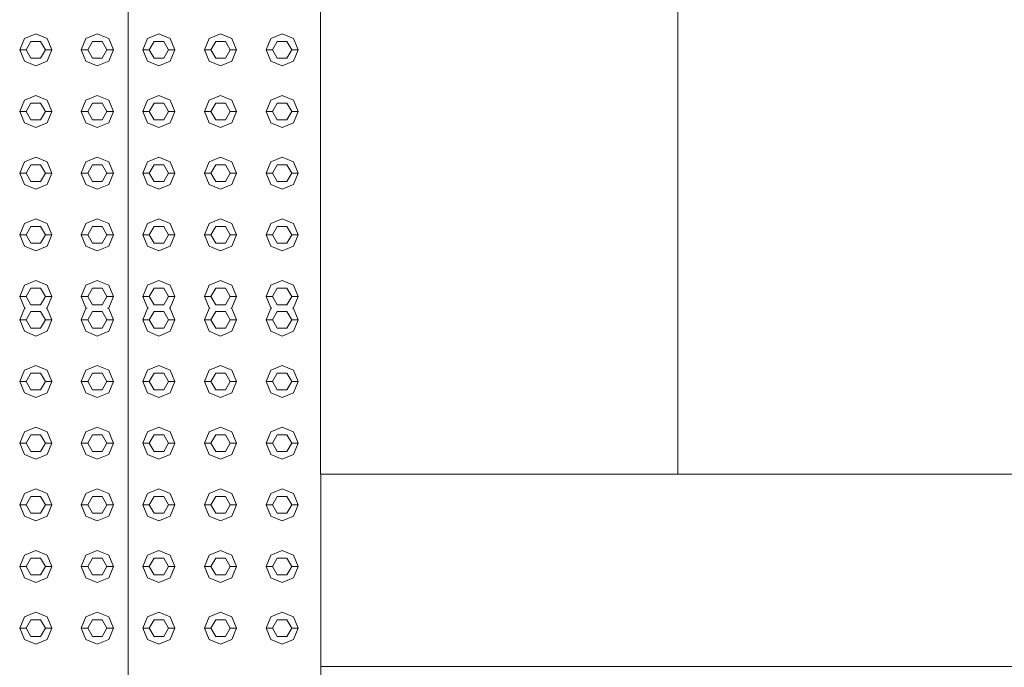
# Model space of a CAD drawing. Header units: millimetres. Extents: x 2 to 902, y -447 to 199.
# Tile 1010 of 1056: x 77.61 to 79.15, y 149.32 to 150.33. Entities that reach past the tile are written whole.
import ezdxf

# ---------------------------------------------------------------- set-up
doc = ezdxf.new("R2010")
doc.units = ezdxf.units.MM
doc.header["$MEASUREMENT"] = 0
for name, color, linetype, lineweight in [('IFC-Elemento construtivo genérico-Contorno', 253, 'Continuous', 5), ('IFC-Escada-Contorno', 32, 'Continuous', 5), ('IFC-Parede padrão-Contorno', 44, 'Continuous', 5), ('IFC-Viga-Contorno', 66, 'Continuous', 5)]:
    doc.layers.add(name, color=color, linetype=linetype, lineweight=lineweight)

msp = doc.modelspace()

# ---------------------------------------------------------------- linework, layer by layer
at = {"layer": 'IFC-Elemento construtivo genérico-Contorno', "color": 7, "lineweight": 5}
for p, q in [((77.6148, 150.2851), (77.6221, 150.3028)), ((77.6221, 150.3028), (77.6398, 150.3101)), ((77.6398, 150.3101), (77.6575, 150.3028)), ((77.6575, 150.3028), (77.6648, 150.2851)), ((77.7108, 150.2851), (77.7181, 150.3028)), ((77.7181, 150.3028), (77.7358, 150.3101)), ((77.7358, 150.3101), (77.7535, 150.3028)), ((77.7535, 150.3028), (77.7608, 150.2851)), ((77.8068, 150.2851), (77.8141, 150.3028)), ((77.8141, 150.3028), (77.8318, 150.3101)), ((77.8318, 150.3101), (77.8495, 150.3028)), ((77.8495, 150.3028), (77.8568, 150.2851)), ((77.9028, 150.2851), (77.9101, 150.3028)), ((77.9101, 150.3028), (77.9278, 150.3101)), ((77.9278, 150.3101), (77.9455, 150.3028)), ((77.9455, 150.3028), (77.9528, 150.2851)), ((77.9988, 150.2851), (78.0061, 150.3028)), ((78.0061, 150.3028), (78.0238, 150.3101)), ((78.0238, 150.3101), (78.0415, 150.3028)), ((78.0415, 150.3028), (78.0488, 150.2851)), ((77.6248, 150.2851), (77.6323, 150.2981)), ((77.6323, 150.2981), (77.6473, 150.2981)), ((77.6473, 150.2981), (77.6548, 150.2851)), ((77.7208, 150.2851), (77.7283, 150.2981)), ((77.7283, 150.2981), (77.7433, 150.2981)), ((77.7433, 150.2981), (77.7508, 150.2851)), ((77.8168, 150.2851), (77.8243, 150.2981)), ((77.8243, 150.2981), (77.8393, 150.2981)), ((77.8393, 150.2981), (77.8468, 150.2851)), ((77.9128, 150.2851), (77.9203, 150.2981)), ((77.9203, 150.2981), (77.9353, 150.2981)), ((77.9353, 150.2981), (77.9428, 150.2851)), ((78.0088, 150.2851), (78.0163, 150.2981)), ((78.0163, 150.2981), (78.0313, 150.2981)), ((78.0313, 150.2981), (78.0388, 150.2851)), ((77.6148, 150.2851), (77.6248, 150.2851)), ((77.6148, 150.2851), (77.6221, 150.2674)), ((77.6248, 150.2851), (77.6323, 150.2721)), ((77.6323, 150.2721), (77.6473, 150.2721)), ((77.6473, 150.2721), (77.6548, 150.2851)), ((77.6548, 150.2851), (77.6648, 150.2851)), ((77.6575, 150.2674), (77.6648, 150.2851)), ((77.7108, 150.2851), (77.7208, 150.2851)), ((77.7108, 150.2851), (77.7181, 150.2674)), ((77.7208, 150.2851), (77.7283, 150.2721)), ((77.7283, 150.2721), (77.7433, 150.2721)), ((77.7433, 150.2721), (77.7508, 150.2851)), ((77.7508, 150.2851), (77.7608, 150.2851)), ((77.7535, 150.2674), (77.7608, 150.2851)), ((77.8068, 150.2851), (77.8168, 150.2851)), ((77.8068, 150.2851), (77.8141, 150.2674)), ((77.8168, 150.2851), (77.8243, 150.2721)), ((77.8243, 150.2721), (77.8393, 150.2721)), ((77.8393, 150.2721), (77.8468, 150.2851)), ((77.8468, 150.2851), (77.8568, 150.2851)), ((77.8495, 150.2674), (77.8568, 150.2851)), ((77.9028, 150.2851), (77.9128, 150.2851)), ((77.9028, 150.2851), (77.9101, 150.2674)), ((77.9128, 150.2851), (77.9203, 150.2721)), ((77.9203, 150.2721), (77.9353, 150.2721)), ((77.9353, 150.2721), (77.9428, 150.2851)), ((77.9428, 150.2851), (77.9528, 150.2851)), ((77.9455, 150.2674), (77.9528, 150.2851)), ((77.9988, 150.2851), (78.0088, 150.2851)), ((77.9988, 150.2851), (78.0061, 150.2674)), ((78.0088, 150.2851), (78.0163, 150.2721)), ((78.0163, 150.2721), (78.0313, 150.2721)), ((78.0313, 150.2721), (78.0388, 150.2851)), ((78.0388, 150.2851), (78.0488, 150.2851)), ((78.0415, 150.2674), (78.0488, 150.2851)), ((77.6221, 150.2674), (77.6398, 150.2601)), ((77.6398, 150.2601), (77.6575, 150.2674)), ((77.7181, 150.2674), (77.7358, 150.2601)), ((77.7358, 150.2601), (77.7535, 150.2674)), ((77.8141, 150.2674), (77.8318, 150.2601)), ((77.8318, 150.2601), (77.8495, 150.2674)), ((77.9101, 150.2674), (77.9278, 150.2601)), ((77.9278, 150.2601), (77.9455, 150.2674)), ((78.0061, 150.2674), (78.0238, 150.2601)), ((78.0238, 150.2601), (78.0415, 150.2674)), ((77.6221, 150.2068), (77.6398, 150.2141)), ((77.6398, 150.2141), (77.6575, 150.2068)), ((77.7181, 150.2068), (77.7358, 150.2141)), ((77.7358, 150.2141), (77.7535, 150.2068)), ((77.8141, 150.2068), (77.8318, 150.2141)), ((77.8318, 150.2141), (77.8495, 150.2068)), ((77.9101, 150.2068), (77.9278, 150.2141)), ((77.9278, 150.2141), (77.9455, 150.2068)), ((78.0061, 150.2068), (78.0238, 150.2141)), ((78.0238, 150.2141), (78.0415, 150.2068)), ((77.6148, 150.1891), (77.6221, 150.2068)), ((77.6248, 150.1891), (77.6323, 150.2021)), ((77.6323, 150.2021), (77.6473, 150.2021)), ((77.6473, 150.2021), (77.6548, 150.1891)), ((77.6575, 150.2068), (77.6648, 150.1891)), ((77.7108, 150.1891), (77.7181, 150.2068)), ((77.7208, 150.1891), (77.7283, 150.2021)), ((77.7283, 150.2021), (77.7433, 150.2021)), ((77.7433, 150.2021), (77.7508, 150.1891)), ((77.7535, 150.2068), (77.7608, 150.1891)), ((77.8068, 150.1891), (77.8141, 150.2068)), ((77.8168, 150.1891), (77.8243, 150.2021)), ((77.8243, 150.2021), (77.8393, 150.2021)), ((77.8393, 150.2021), (77.8468, 150.1891)), ((77.8495, 150.2068), (77.8568, 150.1891)), ((77.9028, 150.1891), (77.9101, 150.2068)), ((77.9128, 150.1891), (77.9203, 150.2021)), ((77.9203, 150.2021), (77.9353, 150.2021)), ((77.9353, 150.2021), (77.9428, 150.1891)), ((77.9455, 150.2068), (77.9528, 150.1891)), ((77.9988, 150.1891), (78.0061, 150.2068)), ((78.0088, 150.1891), (78.0163, 150.2021)), ((78.0163, 150.2021), (78.0313, 150.2021)), ((78.0313, 150.2021), (78.0388, 150.1891)), ((78.0415, 150.2068), (78.0488, 150.1891)), ((77.6148, 150.1891), (77.6248, 150.1891)), ((77.6148, 150.1891), (77.6221, 150.1714)), ((77.6248, 150.1891), (77.6323, 150.1761)), ((77.6473, 150.1761), (77.6548, 150.1891)), ((77.6548, 150.1891), (77.6648, 150.1891)), ((77.6575, 150.1714), (77.6648, 150.1891)), ((77.7108, 150.1891), (77.7208, 150.1891)), ((77.7108, 150.1891), (77.7181, 150.1714)), ((77.7208, 150.1891), (77.7283, 150.1761)), ((77.7433, 150.1761), (77.7508, 150.1891)), ((77.7508, 150.1891), (77.7608, 150.1891)), ((77.7535, 150.1714), (77.7608, 150.1891)), ((77.8068, 150.1891), (77.8168, 150.1891)), ((77.8068, 150.1891), (77.8141, 150.1714)), ((77.8168, 150.1891), (77.8243, 150.1761)), ((77.8393, 150.1761), (77.8468, 150.1891)), ((77.8468, 150.1891), (77.8568, 150.1891)), ((77.8495, 150.1714), (77.8568, 150.1891)), ((77.9028, 150.1891), (77.9128, 150.1891)), ((77.9028, 150.1891), (77.9101, 150.1714)), ((77.9128, 150.1891), (77.9203, 150.1761)), ((77.9353, 150.1761), (77.9428, 150.1891)), ((77.9428, 150.1891), (77.9528, 150.1891)), ((77.9455, 150.1714), (77.9528, 150.1891)), ((77.9988, 150.1891), (78.0088, 150.1891)), ((77.9988, 150.1891), (78.0061, 150.1714)), ((78.0088, 150.1891), (78.0163, 150.1761)), ((78.0313, 150.1761), (78.0388, 150.1891)), ((78.0388, 150.1891), (78.0488, 150.1891)), ((78.0415, 150.1714), (78.0488, 150.1891)), ((77.6221, 150.1714), (77.6398, 150.1641)), ((77.6323, 150.1761), (77.6473, 150.1761)), ((77.6398, 150.1641), (77.6575, 150.1714)), ((77.7181, 150.1714), (77.7358, 150.1641)), ((77.7283, 150.1761), (77.7433, 150.1761)), ((77.7358, 150.1641), (77.7535, 150.1714)), ((77.8141, 150.1714), (77.8318, 150.1641)), ((77.8243, 150.1761), (77.8393, 150.1761)), ((77.8318, 150.1641), (77.8495, 150.1714)), ((77.9101, 150.1714), (77.9278, 150.1641)), ((77.9203, 150.1761), (77.9353, 150.1761)), ((77.9278, 150.1641), (77.9455, 150.1714)), ((78.0061, 150.1714), (78.0238, 150.1641)), ((78.0163, 150.1761), (78.0313, 150.1761)), ((78.0238, 150.1641), (78.0415, 150.1714)), ((77.6221, 150.1108), (77.6398, 150.1181)), ((77.6398, 150.1181), (77.6575, 150.1108)), ((77.7181, 150.1108), (77.7358, 150.1181)), ((77.7358, 150.1181), (77.7535, 150.1108)), ((77.8141, 150.1108), (77.8318, 150.1181)), ((77.8318, 150.1181), (77.8495, 150.1108)), ((77.9101, 150.1108), (77.9278, 150.1181)), ((77.9278, 150.1181), (77.9455, 150.1108)), ((78.0061, 150.1108), (78.0238, 150.1181)), ((78.0238, 150.1181), (78.0415, 150.1108)), ((77.6148, 150.0931), (77.6221, 150.1108)), ((77.6248, 150.0931), (77.6323, 150.1061)), ((77.6323, 150.1061), (77.6473, 150.1061)), ((77.6473, 150.1061), (77.6548, 150.0931)), ((77.6575, 150.1108), (77.6648, 150.0931)), ((77.7108, 150.0931), (77.7181, 150.1108)), ((77.7208, 150.0931), (77.7283, 150.1061)), ((77.7283, 150.1061), (77.7433, 150.1061)), ((77.7433, 150.1061), (77.7508, 150.0931)), ((77.7535, 150.1108), (77.7608, 150.0931)), ((77.8068, 150.0931), (77.8141, 150.1108)), ((77.8168, 150.0931), (77.8243, 150.1061)), ((77.8243, 150.1061), (77.8393, 150.1061)), ((77.8393, 150.1061), (77.8468, 150.0931)), ((77.8495, 150.1108), (77.8568, 150.0931)), ((77.9028, 150.0931), (77.9101, 150.1108)), ((77.9128, 150.0931), (77.9203, 150.1061)), ((77.9203, 150.1061), (77.9353, 150.1061)), ((77.9353, 150.1061), (77.9428, 150.0931)), ((77.9455, 150.1108), (77.9528, 150.0931)), ((77.9988, 150.0931), (78.0061, 150.1108)), ((78.0088, 150.0931), (78.0163, 150.1061)), ((78.0163, 150.1061), (78.0313, 150.1061)), ((78.0313, 150.1061), (78.0388, 150.0931)), ((78.0415, 150.1108), (78.0488, 150.0931)), ((77.6148, 150.0931), (77.6248, 150.0931)), ((77.6148, 150.0931), (77.6221, 150.0754)), ((77.6248, 150.0931), (77.6323, 150.0801)), ((77.6473, 150.0801), (77.6548, 150.0931)), ((77.6548, 150.0931), (77.6648, 150.0931)), ((77.6575, 150.0754), (77.6648, 150.0931)), ((77.7108, 150.0931), (77.7208, 150.0931)), ((77.7108, 150.0931), (77.7181, 150.0754)), ((77.7208, 150.0931), (77.7283, 150.0801)), ((77.7433, 150.0801), (77.7508, 150.0931)), ((77.7508, 150.0931), (77.7608, 150.0931)), ((77.7535, 150.0754), (77.7608, 150.0931)), ((77.8068, 150.0931), (77.8168, 150.0931)), ((77.8068, 150.0931), (77.8141, 150.0754)), ((77.8168, 150.0931), (77.8243, 150.0801)), ((77.8393, 150.0801), (77.8468, 150.0931)), ((77.8468, 150.0931), (77.8568, 150.0931)), ((77.8495, 150.0754), (77.8568, 150.0931)), ((77.9028, 150.0931), (77.9128, 150.0931)), ((77.9028, 150.0931), (77.9101, 150.0754)), ((77.9128, 150.0931), (77.9203, 150.0801)), ((77.9353, 150.0801), (77.9428, 150.0931)), ((77.9428, 150.0931), (77.9528, 150.0931)), ((77.9455, 150.0754), (77.9528, 150.0931)), ((77.9988, 150.0931), (78.0088, 150.0931)), ((77.9988, 150.0931), (78.0061, 150.0754)), ((78.0088, 150.0931), (78.0163, 150.0801)), ((78.0313, 150.0801), (78.0388, 150.0931)), ((78.0388, 150.0931), (78.0488, 150.0931)), ((78.0415, 150.0754), (78.0488, 150.0931)), ((77.6221, 150.0754), (77.6398, 150.0681)), ((77.6323, 150.0801), (77.6473, 150.0801)), ((77.6398, 150.0681), (77.6575, 150.0754)), ((77.7181, 150.0754), (77.7358, 150.0681)), ((77.7283, 150.0801), (77.7433, 150.0801)), ((77.7358, 150.0681), (77.7535, 150.0754)), ((77.8141, 150.0754), (77.8318, 150.0681)), ((77.8243, 150.0801), (77.8393, 150.0801)), ((77.8318, 150.0681), (77.8495, 150.0754)), ((77.9101, 150.0754), (77.9278, 150.0681)), ((77.9203, 150.0801), (77.9353, 150.0801)), ((77.9278, 150.0681), (77.9455, 150.0754)), ((78.0061, 150.0754), (78.0238, 150.0681)), ((78.0163, 150.0801), (78.0313, 150.0801)), ((78.0238, 150.0681), (78.0415, 150.0754)), ((77.6148, 149.9971), (77.6221, 150.0148)), ((77.6221, 150.0148), (77.6398, 150.0221)), ((77.6248, 149.9971), (77.6323, 150.0101)), ((77.6323, 150.0101), (77.6473, 150.0101)), ((77.6398, 150.0221), (77.6575, 150.0148)), ((77.6473, 150.0101), (77.6548, 149.9971)), ((77.6575, 150.0148), (77.6648, 149.9971)), ((77.7108, 149.9971), (77.7181, 150.0148)), ((77.7181, 150.0148), (77.7358, 150.0221)), ((77.7208, 149.9971), (77.7283, 150.0101)), ((77.7283, 150.0101), (77.7433, 150.0101)), ((77.7358, 150.0221), (77.7535, 150.0148)), ((77.7433, 150.0101), (77.7508, 149.9971)), ((77.7535, 150.0148), (77.7608, 149.9971)), ((77.8068, 149.9971), (77.8141, 150.0148)), ((77.8141, 150.0148), (77.8318, 150.0221)), ((77.8168, 149.9971), (77.8243, 150.0101)), ((77.8243, 150.0101), (77.8393, 150.0101)), ((77.8318, 150.0221), (77.8495, 150.0148)), ((77.8393, 150.0101), (77.8468, 149.9971)), ((77.8495, 150.0148), (77.8568, 149.9971)), ((77.9028, 149.9971), (77.9101, 150.0148)), ((77.9101, 150.0148), (77.9278, 150.0221)), ((77.9128, 149.9971), (77.9203, 150.0101)), ((77.9203, 150.0101), (77.9353, 150.0101)), ((77.9278, 150.0221), (77.9455, 150.0148)), ((77.9353, 150.0101), (77.9428, 149.9971)), ((77.9455, 150.0148), (77.9528, 149.9971)), ((77.9988, 149.9971), (78.0061, 150.0148)), ((78.0061, 150.0148), (78.0238, 150.0221)), ((78.0088, 149.9971), (78.0163, 150.0101)), ((78.0163, 150.0101), (78.0313, 150.0101)), ((78.0238, 150.0221), (78.0415, 150.0148)), ((78.0313, 150.0101), (78.0388, 149.9971)), ((78.0415, 150.0148), (78.0488, 149.9971)), ((77.6148, 149.9971), (77.6248, 149.9971)), ((77.6148, 149.9971), (77.6221, 149.9794)), ((77.6248, 149.9971), (77.6323, 149.9841)), ((77.6473, 149.9841), (77.6548, 149.9971)), ((77.6548, 149.9971), (77.6648, 149.9971)), ((77.6575, 149.9794), (77.6648, 149.9971)), ((77.7108, 149.9971), (77.7208, 149.9971)), ((77.7108, 149.9971), (77.7181, 149.9794)), ((77.7208, 149.9971), (77.7283, 149.9841)), ((77.7433, 149.9841), (77.7508, 149.9971)), ((77.7508, 149.9971), (77.7608, 149.9971)), ((77.7535, 149.9794), (77.7608, 149.9971)), ((77.8068, 149.9971), (77.8168, 149.9971)), ((77.8068, 149.9971), (77.8141, 149.9794)), ((77.8168, 149.9971), (77.8243, 149.9841)), ((77.8393, 149.9841), (77.8468, 149.9971)), ((77.8468, 149.9971), (77.8568, 149.9971)), ((77.8495, 149.9794), (77.8568, 149.9971)), ((77.9028, 149.9971), (77.9128, 149.9971)), ((77.9028, 149.9971), (77.9101, 149.9794)), ((77.9128, 149.9971), (77.9203, 149.9841)), ((77.9353, 149.9841), (77.9428, 149.9971)), ((77.9428, 149.9971), (77.9528, 149.9971)), ((77.9455, 149.9794), (77.9528, 149.9971)), ((77.9988, 149.9971), (78.0088, 149.9971)), ((77.9988, 149.9971), (78.0061, 149.9794)), ((78.0088, 149.9971), (78.0163, 149.9841)), ((78.0313, 149.9841), (78.0388, 149.9971)), ((78.0388, 149.9971), (78.0488, 149.9971)), ((78.0415, 149.9794), (78.0488, 149.9971)), ((77.6221, 149.9794), (77.6398, 149.9721)), ((77.6323, 149.9841), (77.6473, 149.9841)), ((77.6398, 149.9721), (77.6575, 149.9794)), ((77.7181, 149.9794), (77.7358, 149.9721)), ((77.7283, 149.9841), (77.7433, 149.9841)), ((77.7358, 149.9721), (77.7535, 149.9794)), ((77.8141, 149.9794), (77.8318, 149.9721)), ((77.8243, 149.9841), (77.8393, 149.9841)), ((77.8318, 149.9721), (77.8495, 149.9794)), ((77.9101, 149.9794), (77.9278, 149.9721)), ((77.9203, 149.9841), (77.9353, 149.9841)), ((77.9278, 149.9721), (77.9455, 149.9794)), ((78.0061, 149.9794), (78.0238, 149.9721)), ((78.0163, 149.9841), (78.0313, 149.9841)), ((78.0238, 149.9721), (78.0415, 149.9794)), ((77.6148, 149.9011), (77.6221, 149.9188)), ((77.6221, 149.9188), (77.6398, 149.9261)), ((77.6398, 149.9261), (77.6575, 149.9188)), ((77.6575, 149.9188), (77.6648, 149.9011)), ((77.7108, 149.9011), (77.7181, 149.9188)), ((77.7181, 149.9188), (77.7358, 149.9261)), ((77.7358, 149.9261), (77.7535, 149.9188)), ((77.7535, 149.9188), (77.7608, 149.9011)), ((77.8068, 149.9011), (77.8141, 149.9188)), ((77.8141, 149.9188), (77.8318, 149.9261)), ((77.8318, 149.9261), (77.8495, 149.9188)), ((77.8495, 149.9188), (77.8568, 149.9011)), ((77.9028, 149.9011), (77.9101, 149.9188)), ((77.9101, 149.9188), (77.9278, 149.9261)), ((77.9278, 149.9261), (77.9455, 149.9188)), ((77.9455, 149.9188), (77.9528, 149.9011)), ((77.9988, 149.9011), (78.0061, 149.9188)), ((78.0061, 149.9188), (78.0238, 149.9261)), ((78.0238, 149.9261), (78.0415, 149.9188)), ((78.0415, 149.9188), (78.0488, 149.9011)), ((77.6248, 149.9011), (77.6323, 149.9141)), ((77.6323, 149.9141), (77.6473, 149.9141)), ((77.6473, 149.9141), (77.6548, 149.9011)), ((77.7208, 149.9011), (77.7283, 149.9141)), ((77.7283, 149.9141), (77.7433, 149.9141)), ((77.7433, 149.9141), (77.7508, 149.9011)), ((77.8168, 149.9011), (77.8243, 149.9141)), ((77.8243, 149.9141), (77.8393, 149.9141)), ((77.8393, 149.9141), (77.8468, 149.9011)), ((77.9128, 149.9011), (77.9203, 149.9141)), ((77.9203, 149.9141), (77.9353, 149.9141)), ((77.9353, 149.9141), (77.9428, 149.9011)), ((78.0088, 149.9011), (78.0163, 149.9141)), ((78.0163, 149.9141), (78.0313, 149.9141)), ((78.0313, 149.9141), (78.0388, 149.9011)), ((77.6148, 149.9011), (77.6248, 149.9011)), ((77.6148, 149.9011), (77.6221, 149.8834)), ((77.6248, 149.9011), (77.6323, 149.8881)), ((77.6323, 149.8881), (77.6473, 149.8881)), ((77.6473, 149.8881), (77.6548, 149.9011)), ((77.6548, 149.9011), (77.6648, 149.9011)), ((77.6575, 149.8834), (77.6648, 149.9011)), ((77.7108, 149.9011), (77.7208, 149.9011)), ((77.7108, 149.9011), (77.7181, 149.8834)), ((77.7208, 149.9011), (77.7283, 149.8881)), ((77.7283, 149.8881), (77.7433, 149.8881)), ((77.7433, 149.8881), (77.7508, 149.9011)), ((77.7508, 149.9011), (77.7608, 149.9011)), ((77.7535, 149.8834), (77.7608, 149.9011)), ((77.8068, 149.9011), (77.8168, 149.9011)), ((77.8068, 149.9011), (77.8141, 149.8834)), ((77.8168, 149.9011), (77.8243, 149.8881)), ((77.8243, 149.8881), (77.8393, 149.8881)), ((77.8393, 149.8881), (77.8468, 149.9011)), ((77.8468, 149.9011), (77.8568, 149.9011)), ((77.8495, 149.8834), (77.8568, 149.9011)), ((77.9028, 149.9011), (77.9128, 149.9011)), ((77.9028, 149.9011), (77.9101, 149.8834)), ((77.9128, 149.9011), (77.9203, 149.8881)), ((77.9203, 149.8881), (77.9353, 149.8881)), ((77.9353, 149.8881), (77.9428, 149.9011)), ((77.9428, 149.9011), (77.9528, 149.9011)), ((77.9455, 149.8834), (77.9528, 149.9011)), ((77.9988, 149.9011), (78.0088, 149.9011)), ((77.9988, 149.9011), (78.0061, 149.8834)), ((78.0088, 149.9011), (78.0163, 149.8881)), ((78.0163, 149.8881), (78.0313, 149.8881)), ((78.0313, 149.8881), (78.0388, 149.9011)), ((78.0388, 149.9011), (78.0488, 149.9011)), ((78.0415, 149.8834), (78.0488, 149.9011)), ((77.6148, 149.8644), (77.6221, 149.8821)), ((77.6221, 149.8834), (77.6237, 149.8827)), ((77.6221, 149.8821), (77.6237, 149.8827)), ((77.6248, 149.8644), (77.6323, 149.8774)), ((77.6323, 149.8774), (77.6473, 149.8774)), ((77.6473, 149.8774), (77.6548, 149.8644)), ((77.6559, 149.8827), (77.6575, 149.8834)), ((77.6559, 149.8827), (77.6575, 149.8821)), ((77.6575, 149.8821), (77.6648, 149.8644)), ((77.7108, 149.8644), (77.7181, 149.8821)), ((77.7181, 149.8834), (77.7197, 149.8827)), ((77.7181, 149.8821), (77.7197, 149.8827)), ((77.7208, 149.8644), (77.7283, 149.8774)), ((77.7283, 149.8774), (77.7433, 149.8774)), ((77.7433, 149.8774), (77.7508, 149.8644)), ((77.7519, 149.8827), (77.7535, 149.8834)), ((77.7519, 149.8827), (77.7535, 149.8821)), ((77.7535, 149.8821), (77.7608, 149.8644)), ((77.8068, 149.8644), (77.8141, 149.8821)), ((77.8141, 149.8834), (77.8157, 149.8827)), ((77.8141, 149.8821), (77.8157, 149.8827)), ((77.8168, 149.8644), (77.8243, 149.8774)), ((77.8243, 149.8774), (77.8393, 149.8774)), ((77.8393, 149.8774), (77.8468, 149.8644)), ((77.8479, 149.8827), (77.8495, 149.8834)), ((77.8479, 149.8827), (77.8495, 149.8821)), ((77.8495, 149.8821), (77.8568, 149.8644)), ((77.9028, 149.8644), (77.9101, 149.8821)), ((77.9101, 149.8834), (77.9117, 149.8827)), ((77.9101, 149.8821), (77.9117, 149.8827)), ((77.9128, 149.8644), (77.9203, 149.8774)), ((77.9203, 149.8774), (77.9353, 149.8774)), ((77.9353, 149.8774), (77.9428, 149.8644)), ((77.9439, 149.8827), (77.9455, 149.8834)), ((77.9439, 149.8827), (77.9455, 149.8821)), ((77.9455, 149.8821), (77.9528, 149.8644)), ((77.9988, 149.8644), (78.0061, 149.8821)), ((78.0061, 149.8834), (78.0077, 149.8827)), ((78.0061, 149.8821), (78.0077, 149.8827)), ((78.0088, 149.8644), (78.0163, 149.8774)), ((78.0163, 149.8774), (78.0313, 149.8774)), ((78.0313, 149.8774), (78.0388, 149.8644)), ((78.0399, 149.8827), (78.0415, 149.8834)), ((78.0399, 149.8827), (78.0415, 149.8821)), ((78.0415, 149.8821), (78.0488, 149.8644)), ((77.6148, 149.8644), (77.6248, 149.8644)), ((77.6148, 149.8644), (77.6221, 149.8467)), ((77.6248, 149.8644), (77.6323, 149.8514)), ((77.6473, 149.8514), (77.6548, 149.8644)), ((77.6548, 149.8644), (77.6648, 149.8644)), ((77.6575, 149.8467), (77.6648, 149.8644)), ((77.7108, 149.8644), (77.7208, 149.8644)), ((77.7108, 149.8644), (77.7181, 149.8467)), ((77.7208, 149.8644), (77.7283, 149.8514)), ((77.7433, 149.8514), (77.7508, 149.8644)), ((77.7508, 149.8644), (77.7608, 149.8644)), ((77.7535, 149.8467), (77.7608, 149.8644)), ((77.8068, 149.8644), (77.8168, 149.8644)), ((77.8068, 149.8644), (77.8141, 149.8467)), ((77.8168, 149.8644), (77.8243, 149.8514)), ((77.8393, 149.8514), (77.8468, 149.8644)), ((77.8468, 149.8644), (77.8568, 149.8644)), ((77.8495, 149.8467), (77.8568, 149.8644)), ((77.9028, 149.8644), (77.9128, 149.8644)), ((77.9028, 149.8644), (77.9101, 149.8467)), ((77.9128, 149.8644), (77.9203, 149.8514)), ((77.9353, 149.8514), (77.9428, 149.8644)), ((77.9428, 149.8644), (77.9528, 149.8644)), ((77.9455, 149.8467), (77.9528, 149.8644)), ((77.9988, 149.8644), (78.0088, 149.8644)), ((77.9988, 149.8644), (78.0061, 149.8467)), ((78.0088, 149.8644), (78.0163, 149.8514)), ((78.0313, 149.8514), (78.0388, 149.8644)), ((78.0388, 149.8644), (78.0488, 149.8644)), ((78.0415, 149.8467), (78.0488, 149.8644)), ((77.6221, 149.8467), (77.6398, 149.8394)), ((77.6323, 149.8514), (77.6473, 149.8514)), ((77.6398, 149.8394), (77.6575, 149.8467)), ((77.7181, 149.8467), (77.7358, 149.8394)), ((77.7283, 149.8514), (77.7433, 149.8514)), ((77.7358, 149.8394), (77.7535, 149.8467)), ((77.8141, 149.8467), (77.8318, 149.8394)), ((77.8243, 149.8514), (77.8393, 149.8514)), ((77.8318, 149.8394), (77.8495, 149.8467)), ((77.9101, 149.8467), (77.9278, 149.8394)), ((77.9203, 149.8514), (77.9353, 149.8514)), ((77.9278, 149.8394), (77.9455, 149.8467)), ((78.0061, 149.8467), (78.0238, 149.8394)), ((78.0163, 149.8514), (78.0313, 149.8514)), ((78.0238, 149.8394), (78.0415, 149.8467)), ((77.6148, 149.7684), (77.6221, 149.7861)), ((77.6221, 149.7861), (77.6398, 149.7934)), ((77.6248, 149.7684), (77.6323, 149.7814)), ((77.6323, 149.7814), (77.6473, 149.7814)), ((77.6398, 149.7934), (77.6575, 149.7861)), ((77.6473, 149.7814), (77.6548, 149.7684)), ((77.6575, 149.7861), (77.6648, 149.7684)), ((77.7108, 149.7684), (77.7181, 149.7861)), ((77.7181, 149.7861), (77.7358, 149.7934)), ((77.7208, 149.7684), (77.7283, 149.7814)), ((77.7283, 149.7814), (77.7433, 149.7814)), ((77.7358, 149.7934), (77.7535, 149.7861)), ((77.7433, 149.7814), (77.7508, 149.7684)), ((77.7535, 149.7861), (77.7608, 149.7684)), ((77.8068, 149.7684), (77.8141, 149.7861)), ((77.8141, 149.7861), (77.8318, 149.7934)), ((77.8168, 149.7684), (77.8243, 149.7814)), ((77.8243, 149.7814), (77.8393, 149.7814)), ((77.8318, 149.7934), (77.8495, 149.7861)), ((77.8393, 149.7814), (77.8468, 149.7684)), ((77.8495, 149.7861), (77.8568, 149.7684)), ((77.9028, 149.7684), (77.9101, 149.7861)), ((77.9101, 149.7861), (77.9278, 149.7934)), ((77.9128, 149.7684), (77.9203, 149.7814)), ((77.9203, 149.7814), (77.9353, 149.7814)), ((77.9278, 149.7934), (77.9455, 149.7861)), ((77.9353, 149.7814), (77.9428, 149.7684)), ((77.9455, 149.7861), (77.9528, 149.7684)), ((77.9988, 149.7684), (78.0061, 149.7861)), ((78.0061, 149.7861), (78.0238, 149.7934)), ((78.0088, 149.7684), (78.0163, 149.7814)), ((78.0163, 149.7814), (78.0313, 149.7814)), ((78.0238, 149.7934), (78.0415, 149.7861)), ((78.0313, 149.7814), (78.0388, 149.7684)), ((78.0415, 149.7861), (78.0488, 149.7684)), ((77.6148, 149.7684), (77.6248, 149.7684)), ((77.6148, 149.7684), (77.6221, 149.7507)), ((77.6248, 149.7684), (77.6323, 149.7554)), ((77.6473, 149.7554), (77.6548, 149.7684)), ((77.6548, 149.7684), (77.6648, 149.7684)), ((77.6575, 149.7507), (77.6648, 149.7684)), ((77.7108, 149.7684), (77.7208, 149.7684)), ((77.7108, 149.7684), (77.7181, 149.7507)), ((77.7208, 149.7684), (77.7283, 149.7554)), ((77.7433, 149.7554), (77.7508, 149.7684)), ((77.7508, 149.7684), (77.7608, 149.7684)), ((77.7535, 149.7507), (77.7608, 149.7684)), ((77.8068, 149.7684), (77.8168, 149.7684)), ((77.8068, 149.7684), (77.8141, 149.7507)), ((77.8168, 149.7684), (77.8243, 149.7554)), ((77.8393, 149.7554), (77.8468, 149.7684)), ((77.8468, 149.7684), (77.8568, 149.7684)), ((77.8495, 149.7507), (77.8568, 149.7684)), ((77.9028, 149.7684), (77.9128, 149.7684)), ((77.9028, 149.7684), (77.9101, 149.7507)), ((77.9128, 149.7684), (77.9203, 149.7554)), ((77.9353, 149.7554), (77.9428, 149.7684)), ((77.9428, 149.7684), (77.9528, 149.7684)), ((77.9455, 149.7507), (77.9528, 149.7684)), ((77.9988, 149.7684), (78.0088, 149.7684)), ((77.9988, 149.7684), (78.0061, 149.7507)), ((78.0088, 149.7684), (78.0163, 149.7554)), ((78.0313, 149.7554), (78.0388, 149.7684)), ((78.0388, 149.7684), (78.0488, 149.7684)), ((78.0415, 149.7507), (78.0488, 149.7684)), ((77.6221, 149.7507), (77.6398, 149.7434)), ((77.6323, 149.7554), (77.6473, 149.7554)), ((77.6398, 149.7434), (77.6575, 149.7507)), ((77.7181, 149.7507), (77.7358, 149.7434)), ((77.7283, 149.7554), (77.7433, 149.7554)), ((77.7358, 149.7434), (77.7535, 149.7507)), ((77.8141, 149.7507), (77.8318, 149.7434)), ((77.8243, 149.7554), (77.8393, 149.7554)), ((77.8318, 149.7434), (77.8495, 149.7507)), ((77.9101, 149.7507), (77.9278, 149.7434)), ((77.9203, 149.7554), (77.9353, 149.7554)), ((77.9278, 149.7434), (77.9455, 149.7507)), ((78.0061, 149.7507), (78.0238, 149.7434)), ((78.0163, 149.7554), (78.0313, 149.7554)), ((78.0238, 149.7434), (78.0415, 149.7507)), ((77.6148, 149.6724), (77.6221, 149.6901)), ((77.6221, 149.6901), (77.6398, 149.6974)), ((77.6398, 149.6974), (77.6575, 149.6901)), ((77.6575, 149.6901), (77.6648, 149.6724)), ((77.7108, 149.6724), (77.7181, 149.6901)), ((77.7181, 149.6901), (77.7358, 149.6974)), ((77.7358, 149.6974), (77.7535, 149.6901)), ((77.7535, 149.6901), (77.7608, 149.6724)), ((77.8068, 149.6724), (77.8141, 149.6901)), ((77.8141, 149.6901), (77.8318, 149.6974)), ((77.8318, 149.6974), (77.8495, 149.6901)), ((77.8495, 149.6901), (77.8568, 149.6724)), ((77.9028, 149.6724), (77.9101, 149.6901)), ((77.9101, 149.6901), (77.9278, 149.6974)), ((77.9278, 149.6974), (77.9455, 149.6901)), ((77.9455, 149.6901), (77.9528, 149.6724)), ((77.9988, 149.6724), (78.0061, 149.6901)), ((78.0061, 149.6901), (78.0238, 149.6974)), ((78.0238, 149.6974), (78.0415, 149.6901)), ((78.0415, 149.6901), (78.0488, 149.6724)), ((77.6248, 149.6724), (77.6323, 149.6854)), ((77.6323, 149.6854), (77.6473, 149.6854)), ((77.6473, 149.6854), (77.6548, 149.6724)), ((77.7208, 149.6724), (77.7283, 149.6854)), ((77.7283, 149.6854), (77.7433, 149.6854)), ((77.7433, 149.6854), (77.7508, 149.6724)), ((77.8168, 149.6724), (77.8243, 149.6854)), ((77.8243, 149.6854), (77.8393, 149.6854)), ((77.8393, 149.6854), (77.8468, 149.6724)), ((77.9128, 149.6724), (77.9203, 149.6854)), ((77.9203, 149.6854), (77.9353, 149.6854)), ((77.9353, 149.6854), (77.9428, 149.6724)), ((78.0088, 149.6724), (78.0163, 149.6854)), ((78.0163, 149.6854), (78.0313, 149.6854)), ((78.0313, 149.6854), (78.0388, 149.6724)), ((77.6148, 149.6724), (77.6248, 149.6724)), ((77.6148, 149.6724), (77.6221, 149.6547)), ((77.6248, 149.6724), (77.6323, 149.6594)), ((77.6323, 149.6594), (77.6473, 149.6594)), ((77.6473, 149.6594), (77.6548, 149.6724)), ((77.6548, 149.6724), (77.6648, 149.6724)), ((77.6575, 149.6547), (77.6648, 149.6724)), ((77.7108, 149.6724), (77.7208, 149.6724)), ((77.7108, 149.6724), (77.7181, 149.6547)), ((77.7208, 149.6724), (77.7283, 149.6594)), ((77.7283, 149.6594), (77.7433, 149.6594)), ((77.7433, 149.6594), (77.7508, 149.6724)), ((77.7508, 149.6724), (77.7608, 149.6724)), ((77.7535, 149.6547), (77.7608, 149.6724)), ((77.8068, 149.6724), (77.8168, 149.6724)), ((77.8068, 149.6724), (77.8141, 149.6547)), ((77.8168, 149.6724), (77.8243, 149.6594)), ((77.8243, 149.6594), (77.8393, 149.6594)), ((77.8393, 149.6594), (77.8468, 149.6724)), ((77.8468, 149.6724), (77.8568, 149.6724)), ((77.8495, 149.6547), (77.8568, 149.6724)), ((77.9028, 149.6724), (77.9128, 149.6724)), ((77.9028, 149.6724), (77.9101, 149.6547)), ((77.9128, 149.6724), (77.9203, 149.6594)), ((77.9203, 149.6594), (77.9353, 149.6594)), ((77.9353, 149.6594), (77.9428, 149.6724)), ((77.9428, 149.6724), (77.9528, 149.6724)), ((77.9455, 149.6547), (77.9528, 149.6724)), ((77.9988, 149.6724), (78.0088, 149.6724)), ((77.9988, 149.6724), (78.0061, 149.6547)), ((78.0088, 149.6724), (78.0163, 149.6594)), ((78.0163, 149.6594), (78.0313, 149.6594)), ((78.0313, 149.6594), (78.0388, 149.6724)), ((78.0388, 149.6724), (78.0488, 149.6724)), ((78.0415, 149.6547), (78.0488, 149.6724)), ((77.6221, 149.6547), (77.6398, 149.6474)), ((77.6398, 149.6474), (77.6575, 149.6547)), ((77.7181, 149.6547), (77.7358, 149.6474)), ((77.7358, 149.6474), (77.7535, 149.6547)), ((77.8141, 149.6547), (77.8318, 149.6474)), ((77.8318, 149.6474), (77.8495, 149.6547)), ((77.9101, 149.6547), (77.9278, 149.6474)), ((77.9278, 149.6474), (77.9455, 149.6547)), ((78.0061, 149.6547), (78.0238, 149.6474)), ((78.0238, 149.6474), (78.0415, 149.6547)), ((77.6221, 149.5941), (77.6398, 149.6014)), ((77.6398, 149.6014), (77.6575, 149.5941)), ((77.7181, 149.5941), (77.7358, 149.6014)), ((77.7358, 149.6014), (77.7535, 149.5941)), ((77.8141, 149.5941), (77.8318, 149.6014)), ((77.8318, 149.6014), (77.8495, 149.5941)), ((77.9101, 149.5941), (77.9278, 149.6014)), ((77.9278, 149.6014), (77.9455, 149.5941)), ((78.0061, 149.5941), (78.0238, 149.6014)), ((78.0238, 149.6014), (78.0415, 149.5941)), ((77.6148, 149.5764), (77.6221, 149.5941)), ((77.6248, 149.5764), (77.6323, 149.5894)), ((77.6323, 149.5894), (77.6473, 149.5894)), ((77.6473, 149.5894), (77.6548, 149.5764)), ((77.6575, 149.5941), (77.6648, 149.5764)), ((77.7108, 149.5764), (77.7181, 149.5941)), ((77.7208, 149.5764), (77.7283, 149.5894)), ((77.7283, 149.5894), (77.7433, 149.5894)), ((77.7433, 149.5894), (77.7508, 149.5764)), ((77.7535, 149.5941), (77.7608, 149.5764)), ((77.8068, 149.5764), (77.8141, 149.5941)), ((77.8168, 149.5764), (77.8243, 149.5894)), ((77.8243, 149.5894), (77.8393, 149.5894)), ((77.8393, 149.5894), (77.8468, 149.5764)), ((77.8495, 149.5941), (77.8568, 149.5764)), ((77.9028, 149.5764), (77.9101, 149.5941)), ((77.9128, 149.5764), (77.9203, 149.5894)), ((77.9203, 149.5894), (77.9353, 149.5894)), ((77.9353, 149.5894), (77.9428, 149.5764)), ((77.9455, 149.5941), (77.9528, 149.5764)), ((77.9988, 149.5764), (78.0061, 149.5941)), ((78.0088, 149.5764), (78.0163, 149.5894)), ((78.0163, 149.5894), (78.0313, 149.5894)), ((78.0313, 149.5894), (78.0388, 149.5764)), ((78.0415, 149.5941), (78.0488, 149.5764)), ((77.6148, 149.5764), (77.6248, 149.5764)), ((77.6148, 149.5764), (77.6221, 149.5587)), ((77.6248, 149.5764), (77.6323, 149.5634)), ((77.6473, 149.5634), (77.6548, 149.5764)), ((77.6548, 149.5764), (77.6648, 149.5764)), ((77.6575, 149.5587), (77.6648, 149.5764)), ((77.7108, 149.5764), (77.7208, 149.5764)), ((77.7108, 149.5764), (77.7181, 149.5587)), ((77.7208, 149.5764), (77.7283, 149.5634)), ((77.7433, 149.5634), (77.7508, 149.5764)), ((77.7508, 149.5764), (77.7608, 149.5764)), ((77.7535, 149.5587), (77.7608, 149.5764)), ((77.8068, 149.5764), (77.8168, 149.5764)), ((77.8068, 149.5764), (77.8141, 149.5587)), ((77.8168, 149.5764), (77.8243, 149.5634)), ((77.8393, 149.5634), (77.8468, 149.5764)), ((77.8468, 149.5764), (77.8568, 149.5764)), ((77.8495, 149.5587), (77.8568, 149.5764)), ((77.9028, 149.5764), (77.9128, 149.5764)), ((77.9028, 149.5764), (77.9101, 149.5587)), ((77.9128, 149.5764), (77.9203, 149.5634)), ((77.9353, 149.5634), (77.9428, 149.5764)), ((77.9428, 149.5764), (77.9528, 149.5764)), ((77.9455, 149.5587), (77.9528, 149.5764)), ((77.9988, 149.5764), (78.0088, 149.5764)), ((77.9988, 149.5764), (78.0061, 149.5587)), ((78.0088, 149.5764), (78.0163, 149.5634)), ((78.0313, 149.5634), (78.0388, 149.5764)), ((78.0388, 149.5764), (78.0488, 149.5764)), ((78.0415, 149.5587), (78.0488, 149.5764)), ((77.6221, 149.5587), (77.6398, 149.5514)), ((77.6323, 149.5634), (77.6473, 149.5634)), ((77.6398, 149.5514), (77.6575, 149.5587)), ((77.7181, 149.5587), (77.7358, 149.5514)), ((77.7283, 149.5634), (77.7433, 149.5634)), ((77.7358, 149.5514), (77.7535, 149.5587)), ((77.8141, 149.5587), (77.8318, 149.5514)), ((77.8243, 149.5634), (77.8393, 149.5634)), ((77.8318, 149.5514), (77.8495, 149.5587)), ((77.9101, 149.5587), (77.9278, 149.5514)), ((77.9203, 149.5634), (77.9353, 149.5634)), ((77.9278, 149.5514), (77.9455, 149.5587)), ((78.0061, 149.5587), (78.0238, 149.5514)), ((78.0163, 149.5634), (78.0313, 149.5634)), ((78.0238, 149.5514), (78.0415, 149.5587)), ((77.6221, 149.4981), (77.6398, 149.5054)), ((77.6398, 149.5054), (77.6575, 149.4981)), ((77.7181, 149.4981), (77.7358, 149.5054)), ((77.7358, 149.5054), (77.7535, 149.4981)), ((77.8141, 149.4981), (77.8318, 149.5054)), ((77.8318, 149.5054), (77.8495, 149.4981)), ((77.9101, 149.4981), (77.9278, 149.5054)), ((77.9278, 149.5054), (77.9455, 149.4981)), ((78.0061, 149.4981), (78.0238, 149.5054)), ((78.0238, 149.5054), (78.0415, 149.4981)), ((77.6148, 149.4804), (77.6221, 149.4981)), ((77.6248, 149.4804), (77.6323, 149.4934)), ((77.6323, 149.4934), (77.6473, 149.4934)), ((77.6473, 149.4934), (77.6548, 149.4804)), ((77.6575, 149.4981), (77.6648, 149.4804)), ((77.7108, 149.4804), (77.7181, 149.4981)), ((77.7208, 149.4804), (77.7283, 149.4934)), ((77.7283, 149.4934), (77.7433, 149.4934)), ((77.7433, 149.4934), (77.7508, 149.4804)), ((77.7535, 149.4981), (77.7608, 149.4804)), ((77.8068, 149.4804), (77.8141, 149.4981)), ((77.8168, 149.4804), (77.8243, 149.4934)), ((77.8243, 149.4934), (77.8393, 149.4934)), ((77.8393, 149.4934), (77.8468, 149.4804)), ((77.8495, 149.4981), (77.8568, 149.4804)), ((77.9028, 149.4804), (77.9101, 149.4981)), ((77.9128, 149.4804), (77.9203, 149.4934)), ((77.9203, 149.4934), (77.9353, 149.4934)), ((77.9353, 149.4934), (77.9428, 149.4804)), ((77.9455, 149.4981), (77.9528, 149.4804)), ((77.9988, 149.4804), (78.0061, 149.4981)), ((78.0088, 149.4804), (78.0163, 149.4934)), ((78.0163, 149.4934), (78.0313, 149.4934)), ((78.0313, 149.4934), (78.0388, 149.4804)), ((78.0415, 149.4981), (78.0488, 149.4804)), ((77.6148, 149.4804), (77.6248, 149.4804)), ((77.6148, 149.4804), (77.6221, 149.4627)), ((77.6248, 149.4804), (77.6323, 149.4674)), ((77.6473, 149.4674), (77.6548, 149.4804)), ((77.6548, 149.4804), (77.6648, 149.4804)), ((77.6575, 149.4627), (77.6648, 149.4804)), ((77.7108, 149.4804), (77.7208, 149.4804)), ((77.7108, 149.4804), (77.7181, 149.4627)), ((77.7208, 149.4804), (77.7283, 149.4674)), ((77.7433, 149.4674), (77.7508, 149.4804)), ((77.7508, 149.4804), (77.7608, 149.4804)), ((77.7535, 149.4627), (77.7608, 149.4804)), ((77.8068, 149.4804), (77.8168, 149.4804)), ((77.8068, 149.4804), (77.8141, 149.4627)), ((77.8168, 149.4804), (77.8243, 149.4674)), ((77.8393, 149.4674), (77.8468, 149.4804)), ((77.8468, 149.4804), (77.8568, 149.4804)), ((77.8495, 149.4627), (77.8568, 149.4804)), ((77.9028, 149.4804), (77.9128, 149.4804)), ((77.9028, 149.4804), (77.9101, 149.4627)), ((77.9128, 149.4804), (77.9203, 149.4674)), ((77.9353, 149.4674), (77.9428, 149.4804)), ((77.9428, 149.4804), (77.9528, 149.4804)), ((77.9455, 149.4627), (77.9528, 149.4804)), ((77.9988, 149.4804), (78.0088, 149.4804)), ((77.9988, 149.4804), (78.0061, 149.4627)), ((78.0088, 149.4804), (78.0163, 149.4674)), ((78.0313, 149.4674), (78.0388, 149.4804)), ((78.0388, 149.4804), (78.0488, 149.4804)), ((78.0415, 149.4627), (78.0488, 149.4804)), ((77.6221, 149.4627), (77.6398, 149.4554)), ((77.6323, 149.4674), (77.6473, 149.4674)), ((77.6398, 149.4554), (77.6575, 149.4627)), ((77.7181, 149.4627), (77.7358, 149.4554)), ((77.7283, 149.4674), (77.7433, 149.4674)), ((77.7358, 149.4554), (77.7535, 149.4627)), ((77.8141, 149.4627), (77.8318, 149.4554)), ((77.8243, 149.4674), (77.8393, 149.4674)), ((77.8318, 149.4554), (77.8495, 149.4627)), ((77.9101, 149.4627), (77.9278, 149.4554)), ((77.9203, 149.4674), (77.9353, 149.4674)), ((77.9278, 149.4554), (77.9455, 149.4627)), ((78.0061, 149.4627), (78.0238, 149.4554)), ((78.0163, 149.4674), (78.0313, 149.4674)), ((78.0238, 149.4554), (78.0415, 149.4627)), ((77.6148, 149.3844), (77.6221, 149.4021)), ((77.6221, 149.4021), (77.6398, 149.4094)), ((77.6248, 149.3844), (77.6323, 149.3974)), ((77.6323, 149.3974), (77.6473, 149.3974)), ((77.6398, 149.4094), (77.6575, 149.4021)), ((77.6473, 149.3974), (77.6548, 149.3844)), ((77.6575, 149.4021), (77.6648, 149.3844)), ((77.7108, 149.3844), (77.7181, 149.4021)), ((77.7181, 149.4021), (77.7358, 149.4094)), ((77.7208, 149.3844), (77.7283, 149.3974)), ((77.7283, 149.3974), (77.7433, 149.3974)), ((77.7358, 149.4094), (77.7535, 149.4021)), ((77.7433, 149.3974), (77.7508, 149.3844)), ((77.7535, 149.4021), (77.7608, 149.3844)), ((77.8068, 149.3844), (77.8141, 149.4021)), ((77.8141, 149.4021), (77.8318, 149.4094)), ((77.8168, 149.3844), (77.8243, 149.3974)), ((77.8243, 149.3974), (77.8393, 149.3974)), ((77.8318, 149.4094), (77.8495, 149.4021)), ((77.8393, 149.3974), (77.8468, 149.3844)), ((77.8495, 149.4021), (77.8568, 149.3844)), ((77.9028, 149.3844), (77.9101, 149.4021)), ((77.9101, 149.4021), (77.9278, 149.4094)), ((77.9128, 149.3844), (77.9203, 149.3974)), ((77.9203, 149.3974), (77.9353, 149.3974)), ((77.9278, 149.4094), (77.9455, 149.4021)), ((77.9353, 149.3974), (77.9428, 149.3844)), ((77.9455, 149.4021), (77.9528, 149.3844)), ((77.9988, 149.3844), (78.0061, 149.4021)), ((78.0061, 149.4021), (78.0238, 149.4094)), ((78.0088, 149.3844), (78.0163, 149.3974)), ((78.0163, 149.3974), (78.0313, 149.3974)), ((78.0238, 149.4094), (78.0415, 149.4021)), ((78.0313, 149.3974), (78.0388, 149.3844)), ((78.0415, 149.4021), (78.0488, 149.3844)), ((77.6148, 149.3844), (77.6248, 149.3844)), ((77.6148, 149.3844), (77.6221, 149.3667)), ((77.6248, 149.3844), (77.6323, 149.3714)), ((77.6473, 149.3714), (77.6548, 149.3844)), ((77.6548, 149.3844), (77.6648, 149.3844)), ((77.6575, 149.3667), (77.6648, 149.3844)), ((77.7108, 149.3844), (77.7208, 149.3844)), ((77.7108, 149.3844), (77.7181, 149.3667)), ((77.7208, 149.3844), (77.7283, 149.3714)), ((77.7433, 149.3714), (77.7508, 149.3844)), ((77.7508, 149.3844), (77.7608, 149.3844)), ((77.7535, 149.3667), (77.7608, 149.3844)), ((77.8068, 149.3844), (77.8168, 149.3844)), ((77.8068, 149.3844), (77.8141, 149.3667)), ((77.8168, 149.3844), (77.8243, 149.3714)), ((77.8393, 149.3714), (77.8468, 149.3844)), ((77.8468, 149.3844), (77.8568, 149.3844)), ((77.8495, 149.3667), (77.8568, 149.3844)), ((77.9028, 149.3844), (77.9128, 149.3844)), ((77.9028, 149.3844), (77.9101, 149.3667)), ((77.9128, 149.3844), (77.9203, 149.3714)), ((77.9353, 149.3714), (77.9428, 149.3844)), ((77.9428, 149.3844), (77.9528, 149.3844)), ((77.9455, 149.3667), (77.9528, 149.3844)), ((77.9988, 149.3844), (78.0088, 149.3844)), ((77.9988, 149.3844), (78.0061, 149.3667)), ((78.0088, 149.3844), (78.0163, 149.3714)), ((78.0313, 149.3714), (78.0388, 149.3844)), ((78.0388, 149.3844), (78.0488, 149.3844)), ((78.0415, 149.3667), (78.0488, 149.3844)), ((77.6221, 149.3667), (77.6398, 149.3594)), ((77.6323, 149.3714), (77.6473, 149.3714)), ((77.6398, 149.3594), (77.6575, 149.3667)), ((77.7181, 149.3667), (77.7358, 149.3594)), ((77.7283, 149.3714), (77.7433, 149.3714)), ((77.7358, 149.3594), (77.7535, 149.3667)), ((77.8141, 149.3667), (77.8318, 149.3594)), ((77.8243, 149.3714), (77.8393, 149.3714)), ((77.8318, 149.3594), (77.8495, 149.3667)), ((77.9101, 149.3667), (77.9278, 149.3594)), ((77.9203, 149.3714), (77.9353, 149.3714)), ((77.9278, 149.3594), (77.9455, 149.3667)), ((78.0061, 149.3667), (78.0238, 149.3594)), ((78.0163, 149.3714), (78.0313, 149.3714)), ((78.0238, 149.3594), (78.0415, 149.3667))]:
    msp.add_line(p, q, dxfattribs=at)
at = {"layer": 'IFC-Escada-Contorno', "color": 7, "lineweight": 5}
for p, q in [((78.0838, 149.6244), (78.0838, 152.9221)), ((78.0838, 149.6244), (78.0838, 152.9221)), ((78.6406, 149.6244), (78.6406, 152.9221)), ((78.6406, 149.6244), (78.6406, 152.8826)), ((78.0838, 149.6244), (78.6406, 149.6244)), ((78.0838, 149.6244), (78.6406, 149.6244)), ((78.6406, 149.6244), (79.2006, 149.6244))]:
    msp.add_line(p, q, dxfattribs=at)
at = {"layer": 'IFC-Parede padrão-Contorno', "color": 7, "lineweight": 5}
for p, q in [((78.0841, 149.6244), (79.6027, 149.6244)), ((78.0841, 149.5081), (78.0841, 149.6244)), ((78.0841, 149.3244), (78.0841, 149.5081)), ((78.0841, 149.3244), (79.7558, 149.3244))]:
    msp.add_line(p, q, dxfattribs=at)
at = {"layer": 'IFC-Viga-Contorno', "color": 7, "lineweight": 5}
for p, q in [((77.7841, 146.2635), (77.7841, 152.8825)), ((77.7841, 146.2635), (77.7841, 152.8825)), ((78.0841, 146.2635), (78.0841, 149.6244)), ((78.0841, 146.2635), (78.0841, 149.6244))]:
    msp.add_line(p, q, dxfattribs=at)

doc.saveas('drawing.dxf')
